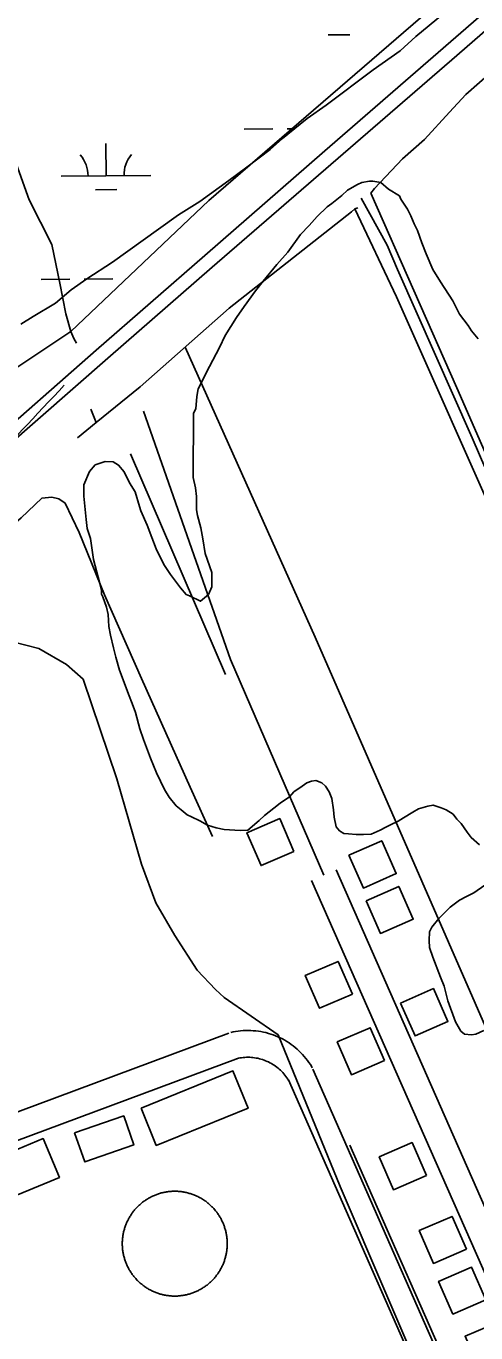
# Model space of a CAD drawing. Extents: x 3567028 to 3605064, y 510945 to 536587.
# Drawn here: x 3599155 to 3599658, y 528844 to 530306 of the extents above; entities that cross this region are included whole.
import ezdxf

# ---------------------------------------------------------------- set-up
doc = ezdxf.new("R2010")
doc.units = 0
for name, color, linetype in [('V-BLDG-OTLN', 7, 'Continuous'), ('V-DOMW-TANK', 7, 'Continuous'), ('V-RAIL-TRAK', 7, 'Continuous'), ('V-ROAD-CNTR', 7, 'Continuous'), ('V-SITE-OTLN', 7, 'Continuous'), ('V-SITE-VEGE', 7, 'Continuous'), ('V-TOPO-SHOR', 7, 'Continuous'), ('V-WETL-SWMP', 7, 'Continuous')]:
    doc.layers.add(name, color=color, linetype=linetype)

msp = doc.modelspace()

# ---------------------------------------------------------------- linework, layer by layer
at = {"layer": 'V-BLDG-OTLN'}
for points in [[(3599454.5, 529382.9), (3599438.6, 529419.6), (3599401.9, 529403.7), (3599417.8, 529367)], [(3599515.9, 529378.5), (3599532.1, 529341.9), (3599568.7, 529358.1), (3599552.5, 529394.7)], [(3599535, 529327.6), (3599551.1, 529291.1), (3599587.7, 529307.2), (3599571.5, 529343.8)], [(3599519.7, 529223.2), (3599503.8, 529259.9), (3599467.1, 529244.1), (3599483, 529207.4)], [(3599573.6, 529213.2), (3599589.7, 529176.6), (3599626.3, 529192.8), (3599610.2, 529229.4)], [(3599555.5, 529149), (3599539.6, 529185.7), (3599502.9, 529169.8), (3599518.7, 529133.1)], [(3599283.8, 529095.8), (3599386.3, 529137.4), (3599403.2, 529095.6), (3599300.7, 529054.1)], [(3599209.6, 529068.1), (3599264.4, 529087.1), (3599275.6, 529054.7), (3599220.8, 529035.7)], [(3599110.5, 529035), (3599174.4, 529061.8), (3599192.6, 529018.3), (3599128.7, 528991.6)], [(3599602.3, 529020.5), (3599586.4, 529057.2), (3599549.7, 529041.3), (3599565.6, 529004.6)], [(3599647, 528938), (3599631.1, 528974.7), (3599594.4, 528958.8), (3599610.2, 528922.1)], [(3599668.6, 528881.3), (3599652.7, 528918), (3599616, 528902.1), (3599631.9, 528865.4)], [(3599698.2, 528819.9), (3599682.4, 528856.6), (3599645.6, 528840.7), (3599661.5, 528804)]]:
    msp.add_lwpolyline(points, close=True, dxfattribs=at)
at = {"layer": 'V-DOMW-TANK'}
for points in [[(3599264.1, 528956.5), (3599264.3, 528957.5), (3599264.6, 528958.5), (3599264.8, 528959.5), (3599265.1, 528960.5), (3599265.4, 528961.4), (3599265.7, 528962.4), (3599266, 528963.4), (3599266.4, 528964.4), (3599266.7, 528965.3), (3599267.1, 528966.3), (3599267.5, 528967.2), (3599267.9, 528968.1), (3599268.3, 528969.1), (3599268.8, 528970), (3599269.2, 528970.9), (3599269.7, 528971.8), (3599270.2, 528972.7), (3599270.7, 528973.6), (3599271.2, 528974.5), (3599271.8, 528975.4), (3599272.3, 528976.2), (3599272.9, 528977.1), (3599273.4, 528977.9), (3599274, 528978.7), (3599274.7, 528979.6), (3599275.3, 528980.4), (3599275.9, 528981.2), (3599276.6, 528982), (3599277.2, 528982.7), (3599277.9, 528983.5), (3599278.6, 528984.3), (3599279.3, 528985), (3599280, 528985.7), (3599280.8, 528986.4), (3599281.5, 528987.1), (3599282.2, 528987.8), (3599283, 528988.5), (3599283.8, 528989.2), (3599284.6, 528989.8), (3599285.4, 528990.5), (3599286.2, 528991.1), (3599287, 528991.7), (3599287.9, 528992.3), (3599288.7, 528992.9), (3599289.6, 528993.4), (3599290.4, 528994), (3599291.3, 528994.5), (3599292.2, 528995), (3599293.1, 528995.5), (3599294, 528996), (3599294.9, 528996.5), (3599295.8, 528996.9), (3599296.7, 528997.4), (3599297.6, 528997.8), (3599298.6, 528998.2), (3599299.5, 528998.6), (3599300.5, 528999), (3599301.4, 528999.3), (3599302.4, 528999.7), (3599303.4, 529000), (3599304.3, 529000.3), (3599305.3, 529000.6), (3599306.3, 529000.9), (3599307.3, 529001.1), (3599308.3, 529001.4), (3599309.3, 529001.6), (3599310.3, 529001.8), (3599311.3, 529002), (3599312.3, 529002.1), (3599313.3, 529002.3), (3599314.3, 529002.4), (3599315.3, 529002.5), (3599316.4, 529002.6), (3599317.4, 529002.7), (3599318.4, 529002.8), (3599319.4, 529002.8), (3599320.5, 529002.8), (3599321.5, 529002.8), (3599322.5, 529002.8), (3599323.5, 529002.8), (3599324.5, 529002.8), (3599325.6, 529002.7), (3599326.6, 529002.6), (3599327.6, 529002.5), (3599328.6, 529002.4), (3599329.6, 529002.3), (3599330.6, 529002.1), (3599331.6, 529001.9), (3599332.6, 529001.7), (3599333.7, 529001.5), (3599334.6, 529001.3), (3599335.6, 529001.1), (3599336.6, 529000.8), (3599337.6, 529000.5), (3599338.6, 529000.3), (3599339.6, 528999.9), (3599340.5, 528999.6), (3599341.5, 528999.3), (3599342.5, 528998.9), (3599343.4, 528998.5)], [(3599343.4, 528998.5), (3599344.4, 528998.2), (3599345.3, 528997.7), (3599346.2, 528997.3), (3599347.1, 528996.9), (3599348.1, 528996.4), (3599349, 528995.9), (3599349.9, 528995.5), (3599350.8, 528995), (3599351.6, 528994.4), (3599352.5, 528993.9), (3599353.4, 528993.3), (3599354.2, 528992.8), (3599355.1, 528992.2), (3599355.9, 528991.6), (3599356.7, 528991), (3599357.5, 528990.4), (3599358.3, 528989.7), (3599359.1, 528989.1), (3599359.9, 528988.4), (3599360.7, 528987.7), (3599361.4, 528987), (3599362.2, 528986.3), (3599362.9, 528985.6), (3599363.6, 528984.9), (3599364.3, 528984.2), (3599365, 528983.4), (3599365.7, 528982.6), (3599366.3, 528981.9), (3599367, 528981.1), (3599367.6, 528980.3), (3599368.2, 528979.4), (3599368.8, 528978.6), (3599369.4, 528977.8), (3599370, 528976.9), (3599370.6, 528976.1), (3599371.1, 528975.2), (3599371.7, 528974.4), (3599372.2, 528973.5), (3599372.7, 528972.6), (3599373.2, 528971.7), (3599373.6, 528970.8), (3599374.1, 528969.9), (3599374.5, 528968.9), (3599375, 528968), (3599375.4, 528967.1), (3599375.7, 528966.1), (3599376.1, 528965.2), (3599376.5, 528964.2), (3599376.8, 528963.3), (3599377.1, 528962.3), (3599377.4, 528961.3), (3599377.7, 528960.3), (3599378, 528959.3), (3599378.3, 528958.3), (3599378.5, 528957.4), (3599378.7, 528956.4), (3599378.9, 528955.4), (3599379.1, 528954.3), (3599379.3, 528953.3), (3599379.4, 528952.3), (3599379.6, 528951.3), (3599379.7, 528950.3), (3599379.8, 528949.3), (3599379.9, 528948.3), (3599379.9, 528947.2), (3599380, 528946.2), (3599380, 528945.2), (3599380, 528944.2), (3599380, 528943.2), (3599380, 528942.1), (3599379.9, 528941.1), (3599379.8, 528940.1), (3599379.8, 528939.1), (3599379.7, 528938.1), (3599379.5, 528937), (3599379.4, 528936), (3599379.3, 528935), (3599379.1, 528934), (3599378.9, 528933), (3599378.7, 528932), (3599378.5, 528931), (3599378.2, 528930), (3599378, 528929), (3599377.7, 528928), (3599377.4, 528927), (3599377.1, 528926.1), (3599376.8, 528925.1), (3599376.4, 528924.1), (3599376.1, 528923.2), (3599375.7, 528922.2), (3599375.3, 528921.3), (3599374.9, 528920.3), (3599374.5, 528919.4), (3599374, 528918.5), (3599373.6, 528917.6), (3599373.1, 528916.7), (3599372.6, 528915.8), (3599372.1, 528914.9), (3599371.6, 528914), (3599371, 528913.1)], [(3599319.3, 528885.7), (3599318.3, 528885.7), (3599317.2, 528885.8), (3599316.2, 528885.9), (3599315.2, 528886), (3599314.2, 528886.1), (3599313.2, 528886.2), (3599312.2, 528886.4), (3599311.2, 528886.6), (3599310.1, 528886.7), (3599309.1, 528887), (3599308.1, 528887.2), (3599307.2, 528887.4), (3599306.2, 528887.7), (3599305.2, 528887.9), (3599304.2, 528888.2), (3599303.2, 528888.5), (3599302.3, 528888.9), (3599301.3, 528889.2), (3599300.3, 528889.6), (3599299.4, 528890), (3599298.4, 528890.3), (3599297.5, 528890.8), (3599296.6, 528891.2), (3599295.6, 528891.6), (3599294.7, 528892.1), (3599293.8, 528892.6), (3599292.9, 528893), (3599292, 528893.5), (3599291.2, 528894.1), (3599290.3, 528894.6), (3599289.4, 528895.1), (3599288.6, 528895.7), (3599287.7, 528896.3), (3599286.9, 528896.9), (3599286.1, 528897.5), (3599285.3, 528898.1), (3599284.5, 528898.8), (3599283.7, 528899.4), (3599282.9, 528900.1), (3599282.1, 528900.8), (3599281.4, 528901.4), (3599280.6, 528902.2), (3599279.9, 528902.9), (3599279.2, 528903.6), (3599278.5, 528904.3), (3599277.8, 528905.1), (3599277.1, 528905.9), (3599276.5, 528906.6), (3599275.8, 528907.4), (3599275.2, 528908.2), (3599274.6, 528909), (3599274, 528909.9), (3599273.4, 528910.7), (3599272.8, 528911.5), (3599272.2, 528912.4), (3599271.7, 528913.3), (3599271.1, 528914.1), (3599270.6, 528915), (3599270.1, 528915.9), (3599269.6, 528916.8), (3599269.2, 528917.7), (3599268.7, 528918.6), (3599268.3, 528919.6), (3599267.8, 528920.5), (3599267.4, 528921.4), (3599267, 528922.4), (3599266.7, 528923.3), (3599266.3, 528924.3), (3599266, 528925.2), (3599265.7, 528926.2), (3599265.3, 528927.2), (3599265.1, 528928.2), (3599264.8, 528929.2), (3599264.5, 528930.1), (3599264.3, 528931.1), (3599264.1, 528932.1), (3599263.9, 528933.1), (3599263.7, 528934.1), (3599263.5, 528935.2), (3599263.4, 528936.2), (3599263.2, 528937.2), (3599263.1, 528938.2), (3599263, 528939.2), (3599262.9, 528940.2), (3599262.9, 528941.3), (3599262.8, 528942.3), (3599262.8, 528943.3), (3599262.8, 528944.3), (3599262.8, 528945.3), (3599262.8, 528946.4), (3599262.9, 528947.4), (3599263, 528948.4), (3599263, 528949.4), (3599263.1, 528950.4), (3599263.3, 528951.5), (3599263.4, 528952.5), (3599263.5, 528953.5), (3599263.7, 528954.5), (3599263.9, 528955.5), (3599264.1, 528956.5)], [(3599371, 528913.1), (3599370.5, 528912.3), (3599369.9, 528911.4), (3599369.4, 528910.6), (3599368.8, 528909.7), (3599368.1, 528908.9), (3599367.5, 528908.1), (3599366.9, 528907.3), (3599366.2, 528906.5), (3599365.6, 528905.8), (3599364.9, 528905), (3599364.2, 528904.2), (3599363.5, 528903.5), (3599362.8, 528902.8), (3599362, 528902.1), (3599361.3, 528901.3), (3599360.5, 528900.7), (3599359.8, 528900), (3599359, 528899.3), (3599358.2, 528898.7), (3599357.4, 528898), (3599356.6, 528897.4), (3599355.8, 528896.8), (3599354.9, 528896.2), (3599354.1, 528895.6), (3599353.2, 528895.1), (3599352.4, 528894.5), (3599351.5, 528894), (3599350.6, 528893.5), (3599349.7, 528893), (3599348.8, 528892.5), (3599347.9, 528892), (3599347, 528891.6), (3599346.1, 528891.1), (3599345.2, 528890.7), (3599344.2, 528890.3), (3599343.3, 528889.9), (3599342.3, 528889.5), (3599341.4, 528889.2), (3599340.4, 528888.8), (3599339.4, 528888.5), (3599338.5, 528888.2), (3599337.5, 528887.9), (3599336.5, 528887.6), (3599335.5, 528887.4), (3599334.5, 528887.1), (3599333.5, 528886.9), (3599332.5, 528886.7), (3599331.5, 528886.5), (3599330.5, 528886.4), (3599329.5, 528886.2), (3599328.5, 528886.1), (3599327.5, 528886), (3599326.4, 528885.9), (3599325.4, 528885.8), (3599324.4, 528885.7), (3599323.4, 528885.7), (3599322.3, 528885.7), (3599321.3, 528885.7), (3599320.3, 528885.7), (3599319.3, 528885.7)]]:
    msp.add_lwpolyline(points, dxfattribs=at)
at = {"layer": 'V-RAIL-TRAK'}
for points in [[(3602611, 532881.2), (3602597.9, 532869.8), (3602580.7, 532854.8), (3602212.6, 532533.5), (3601719.6, 532104.4), (3601379.8, 531807.6), (3600873.4, 531370.3), (3600845.8, 531346.6), (3600793.6, 531301.6), (3600338.9, 530906.9), (3600280.9, 530856.5), (3599927.8, 530548.1), (3599489.1, 530166.1), (3599355, 530049.3)], [(3600338.9, 530906.9), (3600059.8, 530642.1), (3599636.2, 530273), (3599363.2, 530036.2)], [(3597953.3, 528829.7), (3598034.2, 528900.1), (3598083.9, 528942.5), (3598133.4, 528985.1), (3598182.8, 529027.9), (3598232, 529070.9), (3598281.1, 529114.1), (3598329.9, 529157.5), (3598390.6, 529209.9), (3598451.2, 529262.4), (3598511.6, 529315), (3598571.9, 529367.8), (3598626.9, 529415.1), (3598681.8, 529462.6), (3598736.5, 529510.3), (3598791.1, 529558.1), (3598845.6, 529606.1), (3598847.6, 529608.2), (3598901.4, 529654.6), (3598998.6, 529739.3), (3599105.4, 529830.8), (3599233.7, 529943.5), (3599355, 530049.3)], [(3599363.2, 530036.2), (3599246.7, 529934.5), (3599132.2, 529834.1), (3599026.8, 529743.3), (3598922, 529651.8), (3598804.8, 529550), (3598682.8, 529442.8), (3598589.7, 529362.9), (3598493.2, 529278.9), (3598377.4, 529177.9), (3598232.6, 529052.2), (3598111.3, 528947.1), (3597983.8, 528835.8), (3597890.7, 528754.5), (3597797.7, 528675.3)]]:
    msp.add_lwpolyline(points, dxfattribs=at)
at = {"layer": 'V-ROAD-CNTR'}
for points in [[(3599529.6, 530113.3), (3599558.5, 530060.6), (3599570, 530033.5), (3599653.5, 529845.3), (3599753.2, 529614), (3599798.5, 529512.3)], [(3599286.3, 529875.1), (3599383.7, 529597.3), (3599487.8, 529356.3)], [(3599501.6, 529362.2), (3599971.6, 528294.4)], [(3599474.1, 529350.3), (3600406.5, 527235.8), (3601022.9, 525810.6)], [(3599061.1, 529060.1), (3599381.9, 529179.8)], [(3599383.9, 529180.4), (3599386.5, 529181), (3599389.3, 529181.5), (3599392.1, 529181.9), (3599394.9, 529182.3), (3599397.7, 529182.5), (3599400.6, 529182.6), (3599403.4, 529182.7), (3599406.3, 529182.6), (3599409.1, 529182.4), (3599411.9, 529182.2), (3599414.8, 529181.8), (3599417.6, 529181.4), (3599420.4, 529180.8), (3599423.1, 529180.2), (3599425.9, 529179.4), (3599428.6, 529178.6), (3599431.3, 529177.7), (3599434, 529176.7), (3599436.6, 529175.6), (3599439.2, 529174.4), (3599441.7, 529173.1), (3599444.2, 529171.7), (3599446.6, 529170.2), (3599449, 529168.7), (3599451.4, 529167.1), (3599453.7, 529165.4), (3599455.9, 529163.6), (3599458, 529161.8), (3599460.1, 529159.8), (3599462.2, 529157.8), (3599464.1, 529155.8), (3599466, 529153.6), (3599467.8, 529151.4), (3599469.6, 529149.2), (3599471.2, 529146.9), (3599472.8, 529144.5), (3599474.3, 529142.1), (3599474.9, 529141)], [(3599071.2, 529031.9), (3599392.4, 529151.7)], [(3599390.4, 529151.1), (3599392.4, 529151.6), (3599394.2, 529151.9), (3599396, 529152.2), (3599397.8, 529152.4), (3599399.6, 529152.5), (3599401.5, 529152.6), (3599403.3, 529152.7), (3599405.1, 529152.6), (3599406.9, 529152.5), (3599408.7, 529152.3), (3599410.5, 529152.1), (3599412.3, 529151.8), (3599414.1, 529151.5), (3599415.9, 529151.1), (3599417.6, 529150.6), (3599419.3, 529150.1), (3599421.1, 529149.5), (3599422.8, 529148.8), (3599424.4, 529148.1), (3599426.1, 529147.4), (3599427.7, 529146.5), (3599429.3, 529145.7), (3599430.9, 529144.7), (3599432.4, 529143.7), (3599433.9, 529142.7), (3599435.3, 529141.6), (3599436.8, 529140.5), (3599438.1, 529139.3), (3599439.5, 529138.1), (3599440.8, 529136.8), (3599442, 529135.5), (3599443.2, 529134.1), (3599444.4, 529132.7), (3599445.5, 529131.3), (3599446.5, 529129.8), (3599447.5, 529128.3), (3599448.5, 529126.7), (3599449, 529125.9)], [(3599475.7, 529139.5), (3600489.9, 526832.2)], [(3599448.2, 529127.4), (3600462.5, 526820.2)]]:
    msp.add_lwpolyline(points, dxfattribs=at)
msp.add_arc((3601138.5, 528036.2), 2693.4, 136.0909, 139.0088, dxfattribs=at)
at = {"layer": 'V-SITE-OTLN'}
msp.add_lwpolyline([(3599140.7, 529617.3), (3599169.7, 529609.7), (3599200.4, 529591.8), (3599219, 529575.3), (3599256.7, 529464.1), (3599284.1, 529368.6), (3599300.3, 529325.2), (3599321.6, 529289), (3599346.5, 529250.1), (3599366.9, 529228.5), (3599376.7, 529219.6), (3599436.8, 529177.8), (3599506.2, 529008.1), (3600077, 527672.5)], dxfattribs=at)
at = {"layer": 'V-SITE-VEGE'}
for points in [[(3599620.4, 530318.7), (3599590.4, 530294), (3599572.9, 530277.9), (3599543, 530256.9), (3599490.5, 530217.3), (3599469.3, 530202.4), (3599441.8, 530180.1), (3599428, 530167.8), (3599401.8, 530148), (3599381.8, 530133.1), (3599349.3, 530109.6), (3599325.6, 530094.8), (3599303.1, 530078.7), (3599251.9, 530041.6), (3599223.2, 530023.1), (3599205.7, 530010.7), (3599188.2, 529995.8), (3599163.3, 529981), (3599149.5, 529972.4)], [(3599335.1, 529423.8), (3599328.5, 529429.2), (3599323.1, 529434), (3599315.3, 529443.7), (3599309.9, 529452.1), (3599300.9, 529470.8), (3599294.3, 529487), (3599286.5, 529508.1), (3599282.4, 529520.1), (3599277.6, 529538.2), (3599274, 529548.4), (3599269.8, 529558.6), (3599263.8, 529574.9), (3599259.6, 529585.7), (3599255.5, 529600.1), (3599253.1, 529610.4), (3599249.5, 529624.8), (3599247.7, 529634.4), (3599247.1, 529647.7), (3599245.3, 529656.1), (3599241.2, 529667.5), (3599239.4, 529670.5), (3599239.4, 529675.5), (3599230.8, 529709.2), (3599227.2, 529732.8), (3599223.5, 529744.1), (3599222.3, 529754), (3599219.9, 529780.2), (3599220, 529792.6), (3599226.3, 529807.5), (3599232.6, 529815), (3599243.8, 529818.7), (3599252.5, 529818.6), (3599258.7, 529814.8), (3599264.9, 529807.4), (3599271, 529794.9), (3599277.2, 529784.9), (3599282.1, 529768.7), (3599283.4, 529763.7), (3599290.7, 529747.5), (3599295.7, 529733.8), (3599300.6, 529721.3), (3599309.2, 529703.8), (3599316.6, 529692.6), (3599327.8, 529677.6), (3599334, 529670.1), (3599337.7, 529668.8), (3599350.1, 529662.6), (3599358.9, 529670), (3599362.6, 529678.7), (3599362.7, 529694.9), (3599355.3, 529716.1), (3599352.9, 529732.3), (3599350.5, 529744.7), (3599346.8, 529758.4), (3599345.6, 529764.7), (3599345.7, 529779.6), (3599344.5, 529789.6), (3599342, 529800.8), (3599342.4, 529873), (3599344.9, 529877.9), (3599346.2, 529891.6), (3599347.5, 529900.3), (3599360, 529925.2), (3599371.3, 529946.3), (3599377.6, 529959.9), (3599390.2, 529979.8), (3599398.9, 529992.2), (3599411.5, 530009.6), (3599420.2, 530020.7), (3599435.3, 530039.3), (3599447.8, 530053), (3599461.6, 530072.8), (3599471.6, 530082.8), (3599480.3, 530092.7), (3599491.6, 530103.8), (3599496.6, 530107.5), (3599507.8, 530116.2), (3599514.1, 530122.4), (3599525.3, 530128.6), (3599530.3, 530131), (3599539, 530132.2), (3599542.7, 530132.2), (3599551.5, 530130.9), (3599560.1, 530123.4), (3599572.5, 530115.9), (3599573.8, 530112.2), (3599581.2, 530100.9), (3599584.9, 530093.4), (3599588.6, 530084.7), (3599592.3, 530077.2), (3599597.2, 530063.5), (3599602.1, 530051), (3599609.5, 530033.6), (3599618.2, 530019.8), (3599631.8, 529998.6), (3599639.2, 529983.6), (3599649.1, 529971.1), (3599652.8, 529964.9), (3599660.2, 529956.1)], [(3599661.5, 529390.1), (3599652.5, 529398.5), (3599647.7, 529404.5), (3599641.2, 529414.2), (3599636.3, 529419), (3599632.1, 529424.4), (3599624.3, 529429.2), (3599618.9, 529431.6), (3599609.9, 529434.7), (3599603.9, 529433.5), (3599593.7, 529430.5), (3599587.1, 529426.9), (3599576.8, 529420.3), (3599570.8, 529416.7), (3599562.4, 529412.5), (3599557, 529410.1), (3599550.9, 529406.5), (3599540.7, 529402.3), (3599532.3, 529401.7), (3599523.9, 529401.8), (3599515.4, 529402.4), (3599510, 529403), (3599505.2, 529406), (3599501.6, 529410.2), (3599499.2, 529421.1), (3599498.7, 529429.5), (3599496.9, 529442.1), (3599493.9, 529449.3), (3599489.7, 529456), (3599485.5, 529459.6), (3599478.9, 529462), (3599474.1, 529461.4), (3599468.7, 529459.6), (3599463.8, 529456), (3599454.2, 529449.4), (3599449.4, 529444), (3599439.1, 529436.8), (3599431.9, 529431.4), (3599421.7, 529423), (3599415.7, 529417.6), (3599403, 529406.8), (3599395.2, 529406.2), (3599388.6, 529406.8), (3599376.5, 529407.5), (3599367.5, 529409.3), (3599357.9, 529412.3), (3599349.5, 529417.1), (3599339.9, 529421.4), (3599335.1, 529423.8)], [(3599666.5, 529182.6), (3599657.5, 529178.4), (3599652.7, 529177.8), (3599644.9, 529178.4), (3599640.7, 529182), (3599634.7, 529192.3), (3599626.3, 529215.7), (3599622.1, 529232), (3599618, 529242.2), (3599609.6, 529264.5), (3599606, 529275.3), (3599605.4, 529283.1), (3599606, 529292.8), (3599608.4, 529298.2), (3599616.3, 529307.8), (3599628.9, 529320.4), (3599639.2, 529328.2), (3599647, 529332.4), (3599655.4, 529336.6), (3599667.5, 529345)]]:
    msp.add_lwpolyline(points, dxfattribs=at)
at = {"layer": 'V-TOPO-SHOR'}
for p, q in [((3599518.8, 530098.2), (3599382.1, 529990.2)), ((3599568.9, 530002.9), (3599522.3, 530101.3)), ((3599787.9, 529508.9), (3599568.9, 530002.9)), ((3599333, 529946.8), (3599478.2, 529622.3)), ((3599227.8, 529877.3), (3599233.7, 529862.6)), ((3599377.9, 529580.6), (3599272.1, 529827.3))]:
    msp.add_line(p, q, dxfattribs=at)
for points in [[(3600623.1, 531111.8), (3600615.6, 531105), (3600613.8, 531103.1), (3600362.2, 530877), (3600329.1, 530844.4), (3600204.4, 530734.4), (3600202.7, 530730.7), (3600203.5, 530724.2), (3600201.9, 530718.8), (3600200.2, 530715.7), (3600066.6, 530600.7), (3599905.8, 530457.9), (3599646.5, 530229.2), (3599628, 530209.5), (3599600.2, 530178.8), (3599575.7, 530157.2), (3599544.4, 530124), (3599540.4, 530119.1)], [(3598739.1, 531037.5), (3598787.4, 530955), (3598822.7, 530902.5), (3598842, 530850), (3598894.8, 530746), (3599004, 530490.7), (3599039.6, 530407.8), (3599070.1, 530342.2), (3599097.4, 530280.4), (3599125.6, 530208.8), (3599146.3, 530147), (3599158.8, 530111.4), (3599184.3, 530061.7), (3599192.9, 530018.2), (3599199.8, 529984), (3599205.3, 529964.4), (3599208.6, 529956.4), (3599211.8, 529951.3)], [(3599804.1, 529517.2), (3599636.3, 529901.4), (3599540.4, 530119.1)], [(3599518.8, 530098.2), (3599522.3, 530101.3), (3599525.9, 530102.5)], [(3599212.6, 529845.4), (3599233.7, 529862.6), (3599282.6, 529902.3), (3599382.1, 529990.2)], [(3598893.1, 529525.3), (3598945.6, 529571.5), (3599044.5, 529657), (3599105.9, 529717.3), (3599150, 529755.7), (3599172.9, 529777.8), (3599184.1, 529779.1), (3599192, 529777), (3599198.9, 529772.1), (3599214.6, 529739.5), (3599243, 529669.9), (3599284.2, 529576.3), (3599338.4, 529454.8), (3599363.7, 529399.4)], [(3600029.6, 528364.8), (3599883.8, 528692.3), (3599686.5, 529145), (3599478.2, 529622.3)], [(3600230.6, 527425.3), (3600055.9, 527826), (3599778, 528461), (3599516.8, 529054.3)]]:
    msp.add_lwpolyline(points, dxfattribs=at)
at = {"layer": 'V-WETL-SWMP'}
for p, q in [((3600046.3, 530705.3), (3599359.6, 530110.8)), ((3599492.8, 530295.8), (3599516.8, 530296)), ((3599398.8, 530190.4), (3599430.8, 530190.7)), ((3599446.8, 530190.8), (3599452.1, 530190.9)), ((3599244.7, 530138.4), (3599244.3, 530174.4)), ((3599194.7, 530137.9), (3599294.6, 530138.8)), ((3599232.8, 530122.8), (3599256.8, 530123)), ((3599359.6, 530110.8), (3599205.3, 529964.4)), ((3599172.2, 530022.3), (3599204.2, 530022.6)), ((3599220.2, 530022.7), (3599252.2, 530023)), ((3599205.3, 529964.4), (3599104.9, 529897.3))]:
    msp.add_line(p, q, dxfattribs=at)
for centre, start, end in [((3599189.4, 530138.4), 359.7115, 41.2552), ((3599299.9, 530139.3), 139.7115, 181.2552)]:
    msp.add_arc(centre, 35.2, start, end, dxfattribs=at)

doc.saveas('drawing.dxf')
